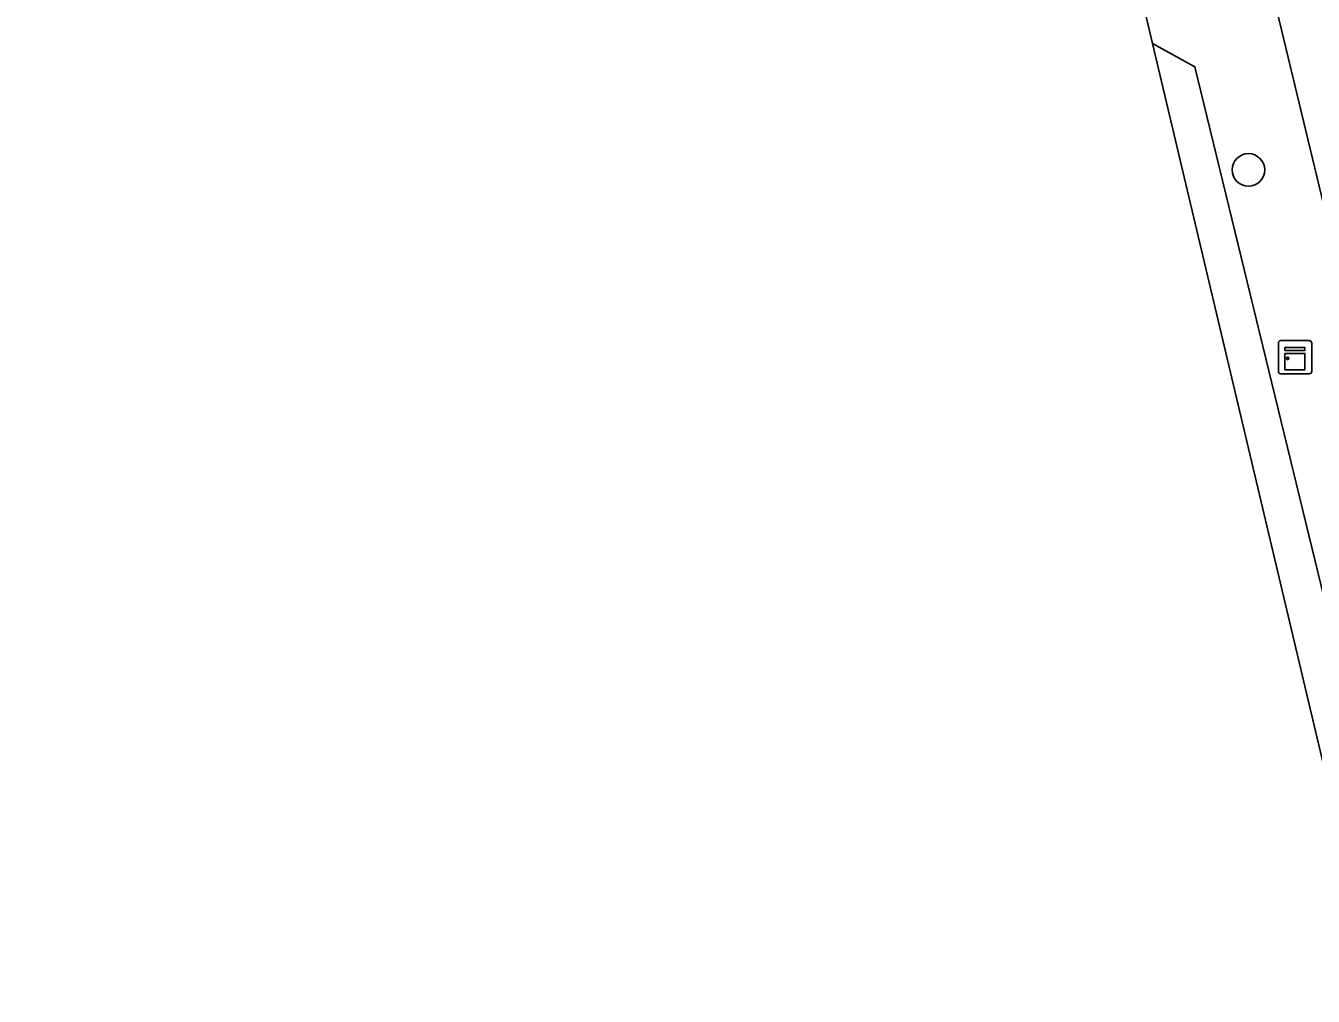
# Model space of a CAD drawing. Extents: x 158031 to 159244, y 380104 to 381214.
# Drawn here: x 158709.76 to 158748.37, y 381105.85 to 381134.96 of the extents above; entities that cross this region are included whole.
import ezdxf

# ---------------------------------------------------------------- set-up
doc = ezdxf.new("R2010")
doc.units = 0
for name, color, linetype in [('IMGEO_Boom', 7, 'Continuous'), ('IMGEO_Kast', 7, 'Continuous'), ('IMGEO_Pand', 7, 'Continuous'), ('IMGEO_Parkeervlak_open', 7, 'Continuous'), ('IMGEO_Voetpad_open', 7, 'Continuous')]:
    doc.layers.add(name, color=color, linetype=linetype)

msp = doc.modelspace()

# ---------------------------------------------------------------- linework, layer by layer
at = {"layer": 'IMGEO_Boom'}
msp.add_circle((158746.427, 381130.639), 0.489, dxfattribs=at)
at = {"layer": 'IMGEO_Kast'}
for p, q in [((158747.323, 381124.594), (158747.323, 381125.435)), ((158747.323, 381125.435), (158747.323, 381124.594)), ((158747.398, 381125.519), (158748.239, 381125.519)), ((158748.239, 381125.519), (158747.398, 381125.519)), ((158748.323, 381125.444), (158748.323, 381124.603)), ((158748.323, 381124.603), (158748.323, 381125.444)), ((158748.248, 381124.519), (158747.407, 381124.519)), ((158747.407, 381124.519), (158748.248, 381124.519))]:
    msp.add_line(p, q, dxfattribs=at)
for points in [[(158747.518, 381125.309), (158748.118, 381125.309), (158748.118, 381125.224), (158747.518, 381125.224), (158747.518, 381125.309)], [(158747.518, 381125.134), (158748.118, 381125.134), (158748.118, 381124.645), (158747.518, 381124.645), (158747.518, 381125.134)]]:
    msp.add_lwpolyline(points, dxfattribs=at)
msp.add_circle((158747.602, 381124.983), 0.0377, dxfattribs=at)
for centre, start, end in [((158747.401, 381125.441), 92.4484, 184.2845), ((158747.401, 381125.441), 92.4484, 184.2845), ((158748.245, 381125.441), 2.4484, 94.2845), ((158748.245, 381125.441), 2.4484, 94.2845), ((158747.401, 381124.597), 182.4484, 274.2845), ((158747.401, 381124.597), 182.4484, 274.2845), ((158748.245, 381124.597), 272.4484, 4.2845), ((158748.245, 381124.597), 272.4484, 4.2845)]:
    msp.add_arc(centre, 0.0779, start, end, dxfattribs=at)
at = {"layer": 'IMGEO_Pand'}
msp.add_lwpolyline([(158749.63, 381092.137), (158747.942, 381099.262), (158750.828, 381103.72), (158743.55, 381134.428), (158743.202, 381135.921), (158739.534, 381151.662), (158709.69, 381144.574), (158709.861, 381143.861), (158709.57, 381143.791)], dxfattribs=at)
at = {"layer": 'IMGEO_Parkeervlak_open'}
msp.add_lwpolyline([(158748.243, 381143.26), (158745.545, 381142.608), (158749.419, 381126.543), (158753.981, 381107.372), (158758.112, 381108.371), (158749.595, 381144.398)], dxfattribs=at)
at = {"layer": 'IMGEO_Voetpad_open'}
for points in [[(158709.57, 381143.791), (158709.861, 381143.861), (158709.69, 381144.574), (158739.534, 381151.662), (158743.202, 381135.921), (158743.55, 381134.428), (158744.82, 381133.731), (158751.389, 381106.745)], [(158749.419, 381126.543), (158745.545, 381142.608)], [(158744.82, 381133.731), (158743.55, 381134.428), (158750.828, 381103.72), (158747.942, 381099.262), (158749.63, 381092.137), (158751.621, 381091.027), (158752.786, 381088.981), (158753.306, 381086.841), (158753.208, 381084.483), (158751.886, 381082.468), (158748.243, 381081.553), (158746.028, 381081.031), (158747.056, 381076.728)], [(158748.03, 381080.286), (158752.634, 381081.384), (158754.44, 381084.069), (158754.545, 381086.936), (158753.963, 381089.417), (158752.523, 381091.977), (158750.731, 381092.955), (158749.286, 381099.049), (158752.171, 381103.533), (158751.389, 381106.745), (158744.82, 381133.731)]]:
    msp.add_lwpolyline(points, dxfattribs=at)

doc.saveas('drawing.dxf')
